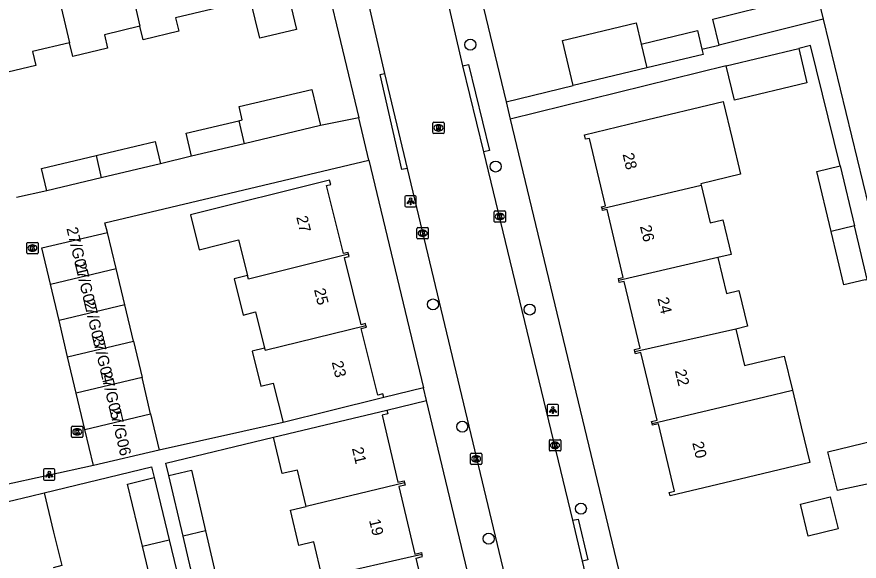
# Model space of a CAD drawing. Extents: x 162082 to 163393, y 388091 to 388632.
# Drawn here: x 163005.4 to 163080.1, y 388192.6 to 388240.8 of the extents above; entities that cross this region are included whole.
import ezdxf

# ---------------------------------------------------------------- set-up
doc = ezdxf.new("R2010")
doc.units = 0
for name, color, linetype in [('IMGEO_Boom', 7, 'Continuous'), ('IMGEO_Kolk', 7, 'Continuous'), ('IMGEO_Lichtpunt', 7, 'Continuous'), ('IMGEO_Pand', 7, 'Continuous'), ('IMGEO_Pand_nummerreeks', 7, 'Continuous'), ('IMGEO_Rijbaan_lokaal_open', 7, 'Continuous'), ('IMGEO_Rioolput', 7, 'Continuous'), ('IMGEO_Voetpad_open', 7, 'Continuous')]:
    doc.layers.add(name, color=color, linetype=linetype)

msp = doc.modelspace()

# ---------------------------------------------------------------- linework, layer by layer
at = {"layer": 'IMGEO_Boom'}
for centre in [(163045.63, 388238.364), (163047.874, 388227.556), (163042.317, 388215.329), (163050.897, 388214.875), (163044.915, 388204.486), (163055.435, 388197.225), (163047.264, 388194.559)]:
    msp.add_circle(centre, 0.489, dxfattribs=at)
at = {"layer": 'IMGEO_Kolk'}
for p, q in [((163047.748, 388222.692), (163047.748, 388223.544)), ((163047.823, 388223.618), (163048.675, 388223.618)), ((163048.236, 388223.398), (163048.261, 388223.398)), ((163048.749, 388223.544), (163048.749, 388222.692)), ((163048.675, 388222.618), (163047.823, 388222.618)), ((163048.259, 388222.838), (163048.234, 388222.838)), ((163040.904, 388221.215), (163040.904, 388222.067)), ((163040.979, 388222.141), (163041.831, 388222.141)), ((163041.392, 388221.921), (163041.417, 388221.921)), ((163041.905, 388222.067), (163041.905, 388221.215)), ((163006.382, 388220.823), (163007.234, 388220.823)), ((163041.831, 388221.141), (163040.979, 388221.141)), ((163041.415, 388221.361), (163041.39, 388221.361)), ((163006.307, 388219.897), (163006.307, 388220.749)), ((163006.818, 388220.043), (163006.793, 388220.043)), ((163006.795, 388220.603), (163006.82, 388220.603)), ((163007.308, 388220.749), (163007.308, 388219.897)), ((163007.234, 388219.823), (163006.382, 388219.823)), ((163010.279, 388203.607), (163010.279, 388204.459)), ((163010.354, 388204.533), (163011.206, 388204.533)), ((163011.28, 388204.459), (163011.28, 388203.607)), ((163010.79, 388203.753), (163010.765, 388203.753)), ((163010.767, 388204.313), (163010.792, 388204.313)), ((163011.206, 388203.533), (163010.354, 388203.533)), ((163052.64, 388202.413), (163052.64, 388203.265)), ((163052.715, 388203.339), (163053.567, 388203.339)), ((163053.128, 388203.119), (163053.153, 388203.119)), ((163053.641, 388203.265), (163053.641, 388202.413)), ((163045.721, 388202.139), (163046.573, 388202.139)), ((163053.567, 388202.339), (163052.715, 388202.339)), ((163053.151, 388202.559), (163053.126, 388202.559)), ((163045.646, 388201.213), (163045.646, 388202.065)), ((163046.134, 388201.919), (163046.159, 388201.919)), ((163046.647, 388202.065), (163046.647, 388201.213)), ((163046.573, 388201.139), (163045.721, 388201.139)), ((163046.157, 388201.359), (163046.132, 388201.359))]:
    msp.add_line(p, q, dxfattribs=at)
for points in [[(163047.748, 388222.692), (163047.748, 388223.544)], [(163047.823, 388223.618), (163048.675, 388223.618)], [(163048.069, 388223.318), (163048.192, 388223.318), (163048.192, 388223.167), (163048.322, 388223.318), (163048.486, 388223.318), (163048.34, 388223.167), (163048.493, 388222.918), (163048.341, 388222.918), (163048.256, 388223.082), (163048.192, 388223.015), (163048.192, 388222.918), (163048.069, 388222.918), (163048.069, 388223.318)], [(163048.749, 388223.544), (163048.749, 388222.692)], [(163048.675, 388222.618), (163047.823, 388222.618)], [(163040.904, 388221.215), (163040.904, 388222.067)], [(163040.979, 388222.141), (163041.831, 388222.141)], [(163041.225, 388221.841), (163041.348, 388221.841), (163041.348, 388221.69), (163041.478, 388221.841), (163041.642, 388221.841), (163041.496, 388221.69), (163041.649, 388221.441), (163041.497, 388221.441), (163041.412, 388221.605), (163041.348, 388221.538), (163041.348, 388221.441), (163041.225, 388221.441), (163041.225, 388221.841)], [(163041.905, 388222.067), (163041.905, 388221.215)], [(163006.382, 388220.823), (163007.234, 388220.823)], [(163041.831, 388221.141), (163040.979, 388221.141)], [(163006.307, 388219.897), (163006.307, 388220.749)], [(163006.628, 388220.523), (163006.751, 388220.523), (163006.751, 388220.372), (163006.881, 388220.523), (163007.045, 388220.523), (163006.899, 388220.372), (163007.052, 388220.123), (163006.9, 388220.123), (163006.815, 388220.287), (163006.751, 388220.22), (163006.751, 388220.123), (163006.628, 388220.123), (163006.628, 388220.523)], [(163007.308, 388220.749), (163007.308, 388219.897)], [(163007.234, 388219.823), (163006.382, 388219.823)], [(163010.279, 388203.607), (163010.279, 388204.459)], [(163010.354, 388204.533), (163011.206, 388204.533)], [(163011.28, 388204.459), (163011.28, 388203.607)], [(163010.6, 388204.233), (163010.723, 388204.233), (163010.723, 388204.082), (163010.853, 388204.233), (163011.017, 388204.233), (163010.871, 388204.082), (163011.024, 388203.833), (163010.872, 388203.833), (163010.787, 388203.997), (163010.723, 388203.93), (163010.723, 388203.833), (163010.6, 388203.833), (163010.6, 388204.233)], [(163011.206, 388203.533), (163010.354, 388203.533)], [(163052.64, 388202.413), (163052.64, 388203.265)], [(163052.715, 388203.339), (163053.567, 388203.339)], [(163052.961, 388203.039), (163053.084, 388203.039), (163053.084, 388202.888), (163053.214, 388203.039), (163053.378, 388203.039), (163053.232, 388202.888), (163053.385, 388202.639), (163053.233, 388202.639), (163053.148, 388202.803), (163053.084, 388202.736), (163053.084, 388202.639), (163052.961, 388202.639), (163052.961, 388203.039)], [(163053.641, 388203.265), (163053.641, 388202.413)], [(163045.721, 388202.139), (163046.573, 388202.139)], [(163053.567, 388202.339), (163052.715, 388202.339)], [(163045.646, 388201.213), (163045.646, 388202.065)], [(163045.967, 388201.839), (163046.09, 388201.839), (163046.09, 388201.688), (163046.22, 388201.839), (163046.384, 388201.839), (163046.238, 388201.688), (163046.391, 388201.439), (163046.239, 388201.439), (163046.154, 388201.603), (163046.09, 388201.536), (163046.09, 388201.439), (163045.967, 388201.439), (163045.967, 388201.839)], [(163046.647, 388202.065), (163046.647, 388201.213)], [(163046.573, 388201.139), (163045.721, 388201.139)]]:
    msp.add_lwpolyline(points, dxfattribs=at)
for centre, start, end in [((163047.825, 388223.542), 91.55205, 178.44795), ((163047.825, 388223.542), 91.55205, 178.44795), ((163048.673, 388223.542), 1.55205, 88.44795), ((163048.673, 388223.542), 1.55205, 88.44795), ((163047.825, 388222.694), 181.55205, 268.44795), ((163047.825, 388222.694), 181.55205, 268.44795), ((163048.673, 388222.694), 271.55205, 358.44795), ((163048.673, 388222.694), 271.55205, 358.44795), ((163040.981, 388222.065), 91.55205, 178.44795), ((163040.981, 388222.065), 91.55205, 178.44795), ((163041.829, 388222.065), 1.55205, 88.44795), ((163041.829, 388222.065), 1.55205, 88.44795), ((163006.384, 388220.747), 91.55205, 178.44795), ((163006.384, 388220.747), 91.55205, 178.44795), ((163007.232, 388220.747), 1.55205, 88.44795), ((163007.232, 388220.747), 1.55205, 88.44795), ((163040.981, 388221.217), 181.55205, 268.44795), ((163040.981, 388221.217), 181.55205, 268.44795), ((163041.829, 388221.217), 271.55205, 358.44795), ((163041.829, 388221.217), 271.55205, 358.44795), ((163006.384, 388219.899), 181.55205, 268.44795), ((163006.384, 388219.899), 181.55205, 268.44795), ((163007.232, 388219.899), 271.55205, 358.44795), ((163007.232, 388219.899), 271.55205, 358.44795), ((163010.356, 388204.457), 91.55205, 178.44795), ((163010.356, 388204.457), 91.55205, 178.44795), ((163011.204, 388204.457), 1.55205, 88.44795), ((163011.204, 388204.457), 1.55205, 88.44795), ((163010.356, 388203.609), 181.55205, 268.44795), ((163010.356, 388203.609), 181.55205, 268.44795), ((163011.204, 388203.609), 271.55205, 358.44795), ((163011.204, 388203.609), 271.55205, 358.44795), ((163052.717, 388203.263), 91.55205, 178.44795), ((163052.717, 388203.263), 91.55205, 178.44795), ((163053.565, 388203.263), 1.55205, 88.44795), ((163053.565, 388203.263), 1.55205, 88.44795), ((163045.723, 388202.063), 91.55205, 178.44795), ((163045.723, 388202.063), 91.55205, 178.44795), ((163046.571, 388202.063), 1.55205, 88.44795), ((163046.571, 388202.063), 1.55205, 88.44795), ((163052.717, 388202.415), 181.55205, 268.44795), ((163052.717, 388202.415), 181.55205, 268.44795), ((163053.565, 388202.415), 271.55205, 358.44795), ((163053.565, 388202.415), 271.55205, 358.44795), ((163045.723, 388201.215), 181.55205, 268.44795), ((163045.723, 388201.215), 181.55205, 268.44795), ((163046.571, 388201.215), 271.55205, 358.44795), ((163046.571, 388201.215), 271.55205, 358.44795)]:
    msp.add_arc(centre, 0.0765, start, end, dxfattribs=at)
for centre, major_axis, ratio, start_param, end_param in [((163048.235, 388223.118), (-0.387, 0.002), 0.722429, 4.712389, 7.853982), ((163048.26, 388223.118), (-0.39, 0.002), 0.717154, 1.570796, 4.712389), ((163041.391, 388221.641), (-0.387, 0.002), 0.722429, 4.712389, 7.853982), ((163041.416, 388221.641), (-0.39, 0.002), 0.717154, 1.570796, 4.712389), ((163006.794, 388220.323), (-0.387, 0.002), 0.722429, 4.712389, 7.853982), ((163006.819, 388220.323), (-0.39, 0.002), 0.717154, 1.570796, 4.712389), ((163010.766, 388204.033), (-0.387, 0.002), 0.722429, 4.712389, 7.853982), ((163010.791, 388204.033), (-0.39, 0.002), 0.717154, 1.570796, 4.712389), ((163053.127, 388202.839), (-0.387, 0.002), 0.722429, 4.712389, 7.853982), ((163053.152, 388202.839), (-0.39, 0.002), 0.717154, 1.570796, 4.712389), ((163046.133, 388201.639), (-0.387, 0.002), 0.722429, 4.712389, 7.853982), ((163046.158, 388201.639), (-0.39, 0.002), 0.717154, 1.570796, 4.712389)]:
    msp.add_ellipse(centre, major_axis=major_axis, ratio=ratio, start_param=start_param, end_param=end_param, dxfattribs=at)
at = {"layer": 'IMGEO_Lichtpunt'}
for p, q in [((163039.838, 388224.872), (163039.838, 388224.065)), ((163039.838, 388224.872), (163039.838, 388224.065)), ((163040.74, 388224.967), (163039.932, 388224.967)), ((163040.74, 388224.967), (163039.932, 388224.967)), ((163040.834, 388224.065), (163040.834, 388224.872)), ((163040.834, 388224.065), (163040.834, 388224.872)), ((163039.932, 388223.971), (163040.74, 388223.971)), ((163039.932, 388223.971), (163040.74, 388223.971)), ((163052.45, 388206.37), (163052.45, 388205.563)), ((163052.45, 388206.37), (163052.45, 388205.563)), ((163053.352, 388206.465), (163052.544, 388206.465)), ((163053.352, 388206.465), (163052.544, 388206.465)), ((163053.446, 388205.563), (163053.446, 388206.37)), ((163053.446, 388205.563), (163053.446, 388206.37)), ((163052.544, 388205.469), (163053.352, 388205.469)), ((163052.544, 388205.469), (163053.352, 388205.469)), ((163007.8, 388200.653), (163007.8, 388199.846)), ((163007.8, 388200.653), (163007.8, 388199.846)), ((163008.702, 388200.748), (163007.894, 388200.748)), ((163008.702, 388200.748), (163007.894, 388200.748)), ((163008.796, 388199.846), (163008.796, 388200.653)), ((163008.796, 388199.846), (163008.796, 388200.653)), ((163007.894, 388199.752), (163008.702, 388199.752)), ((163007.894, 388199.752), (163008.702, 388199.752))]:
    msp.add_line(p, q, dxfattribs=at)
for points in [[(163040.212, 388224.536), (163040.251, 388224.508), (163040.063, 388224.246), (163040.025, 388224.273), (163040.212, 388224.536)], [(163040.424, 388224.508), (163040.462, 388224.535), (163040.649, 388224.273), (163040.61, 388224.245), (163040.424, 388224.508)], [(163040.314, 388224.488), (163040.361, 388224.488), (163040.361, 388224.166), (163040.314, 388224.166), (163040.314, 388224.488)], [(163052.824, 388206.034), (163052.863, 388206.006), (163052.675, 388205.744), (163052.637, 388205.771), (163052.824, 388206.034)], [(163052.926, 388205.986), (163052.973, 388205.986), (163052.973, 388205.664), (163052.926, 388205.664), (163052.926, 388205.986)], [(163053.036, 388206.006), (163053.074, 388206.033), (163053.261, 388205.771), (163053.222, 388205.743), (163053.036, 388206.006)], [(163008.174, 388200.317), (163008.213, 388200.289), (163008.025, 388200.027), (163007.987, 388200.054), (163008.174, 388200.317)], [(163008.276, 388200.269), (163008.323, 388200.269), (163008.323, 388199.947), (163008.276, 388199.947), (163008.276, 388200.269)], [(163008.386, 388200.289), (163008.424, 388200.316), (163008.611, 388200.054), (163008.572, 388200.026), (163008.386, 388200.289)]]:
    msp.add_lwpolyline(points, dxfattribs=at)
for centre in [(163040.337, 388224.67), (163052.949, 388206.168), (163008.299, 388200.451)]:
    msp.add_circle(centre, 0.0994, dxfattribs=at)
for centre, start, end in [((163039.932, 388224.872), 90, 180), ((163039.932, 388224.872), 90, 180), ((163040.74, 388224.872), 0, 90), ((163040.74, 388224.872), 0, 90), ((163039.932, 388224.065), 180, 270), ((163039.932, 388224.065), 180, 270), ((163040.74, 388224.065), 270, 0), ((163040.74, 388224.065), 270, 360), ((163052.544, 388206.37), 90, 180), ((163052.544, 388206.37), 90, 180), ((163053.352, 388206.37), 0, 90), ((163053.352, 388206.37), 0, 90), ((163052.544, 388205.563), 180, 270), ((163052.544, 388205.563), 180, 270), ((163053.352, 388205.563), 270, 0), ((163053.352, 388205.563), 270, 360), ((163007.894, 388200.653), 90, 180), ((163007.894, 388200.653), 90, 180), ((163008.702, 388200.653), 0, 90), ((163008.702, 388200.653), 0, 90), ((163007.894, 388199.846), 180, 270), ((163007.894, 388199.846), 180, 270), ((163008.702, 388199.846), 270, 0), ((163008.702, 388199.846), 270, 360)]:
    msp.add_arc(centre, 0.0946, start, end, dxfattribs=at)
at = {"layer": 'IMGEO_Pand'}
for points in [[(163020.638, 388250.328), (163020.837, 388250.375), (163020.927, 388250), (163020.969, 388249.825), (163021.703, 388250), (163026.956, 388251.252), (163026.818, 388251.832), (163027.291, 388251.945), (163027.755, 388250), (163030.21, 388239.704), (163026.963, 388238.93), (163026.152, 388242.328), (163022.742, 388241.515)], [(163067.696, 388238.317), (163067.121, 388240.629), (163073.556, 388242.23), (163071.965, 388248.627), (163074.745, 388249.319), (163076.912, 388240.609)], [(163014.312, 388248.796), (163016.345, 388239.988)], [(163008.035, 388247.325), (163010.101, 388238.53)], [(163022.742, 388241.515), (163019.506, 388240.744), (163019.791, 388239.551), (163016.628, 388238.797), (163016.345, 388239.988)], [(163054.761, 388234.737), (163053.804, 388238.73), (163060.327, 388240.293), (163060.778, 388238.409)], [(163076.912, 388240.609), (163067.696, 388238.317)], [(163016.345, 388239.988), (163013.196, 388239.237), (163013.479, 388238.05), (163010.391, 388237.314), (163010.101, 388238.53)], [(163060.778, 388238.409), (163065.764, 388239.604), (163066.157, 388237.968)], [(163010.101, 388238.53), (163006.803, 388237.744), (163007.098, 388236.507), (163004.013, 388235.771), (163003.726, 388236.972)], [(163060.778, 388238.409), (163061.289, 388236.301)], [(163066.157, 388237.968), (163066.27, 388237.495), (163061.289, 388236.301)], [(163068.324, 388236.468), (163074.742, 388238.007)], [(163074.742, 388238.007), (163075.467, 388234.982), (163069.049, 388233.443), (163068.324, 388236.468)], [(163061.289, 388236.301), (163054.761, 388234.737)], [(163025.105, 388231.62), (163025.408, 388231.692), (163025.129, 388232.865), (163031.585, 388234.397), (163032.347, 388231.184)], [(163057.314, 388223.822), (163057.274, 388223.989), (163057.62, 388224.072), (163056.187, 388230.049), (163055.853, 388229.969), (163055.757, 388230.369), (163060.62, 388231.535), (163068.05, 388233.316), (163068.839, 388230.025), (163069.594, 388226.875), (163066.061, 388226.028), (163066.092, 388225.9)], [(163020.912, 388228.469), (163020.427, 388230.51), (163025.105, 388231.62)], [(163025.105, 388231.62), (163025.592, 388229.58)], [(163032.347, 388231.184), (163025.592, 388229.58)], [(163012.451, 388228.525), (163017.693, 388229.769), (163018.161, 388227.795)], [(163025.592, 388229.58), (163020.912, 388228.469)], [(163008.086, 388225.404), (163007.618, 388227.378), (163012.451, 388228.525)], [(163012.451, 388228.525), (163012.915, 388226.55)], [(163018.161, 388227.795), (163012.915, 388226.55)], [(163077.612, 388221.803), (163076.343, 388227.126), (163078.424, 388227.622)], [(163078.424, 388227.622), (163079.696, 388222.286)], [(163012.915, 388226.55), (163008.086, 388225.404)], [(163034.844, 388219.775), (163034.802, 388219.941), (163034.389, 388219.838), (163032.888, 388225.875), (163033.254, 388225.966), (163033.158, 388226.351), (163020.826, 388223.285), (163021.598, 388220.178), (163025.079, 388221.044), (163025.866, 388217.881)], [(163057.314, 388223.822), (163066.092, 388225.9)], [(163066.092, 388225.9), (163066.892, 388222.563), (163068.026, 388222.835), (163068.762, 388219.764), (163067.581, 388219.481)], [(163058.799, 388217.448), (163058.756, 388217.626), (163059.194, 388217.731), (163057.751, 388223.751), (163057.354, 388223.656), (163057.314, 388223.822)], [(163079.696, 388222.286), (163077.612, 388221.803)], [(163080.641, 388217.508), (163080.824, 388217.552), (163079.696, 388222.286)], [(163008.403, 388217.119), (163007.64, 388220.335), (163013.473, 388221.719)], [(163014.236, 388218.502), (163013.473, 388221.719)], [(163080.641, 388217.508), (163078.742, 388217.056), (163077.612, 388221.803)], [(163034.844, 388219.775), (163025.952, 388217.56), (163025.866, 388217.881)], [(163036.376, 388213.465), (163036.336, 388213.625), (163035.958, 388213.531), (163034.477, 388219.487), (163034.89, 388219.589), (163034.844, 388219.775)], [(163067.581, 388219.481), (163058.799, 388217.448)], [(163067.581, 388219.481), (163068.347, 388216.289), (163069.442, 388216.551), (163070.197, 388213.4), (163069.157, 388213.15)], [(163008.403, 388217.119), (163014.236, 388218.502)], [(163014.999, 388215.286), (163014.236, 388218.502)], [(163025.866, 388217.881), (163024.69, 388217.588), (163025.488, 388214.381), (163026.599, 388214.658), (163027.394, 388211.46)], [(163009.166, 388213.902), (163008.403, 388217.119)], [(163060.224, 388211.138), (163060.18, 388211.322), (163060.686, 388211.443), (163059.265, 388217.373), (163058.841, 388217.271), (163058.799, 388217.448)], [(163014.999, 388215.286), (163009.166, 388213.902)], [(163015.762, 388212.069), (163014.999, 388215.286)], [(163009.928, 388210.686), (163009.166, 388213.902)], [(163027.394, 388211.46), (163027.451, 388211.276), (163036.376, 388213.465)], [(163037.952, 388207.081), (163037.874, 388207.393), (163037.429, 388207.283), (163035.96, 388213.191), (163036.416, 388213.304), (163036.376, 388213.465)], [(163069.157, 388213.15), (163060.224, 388211.138)], [(163069.157, 388213.15), (163069.936, 388209.904), (163071.027, 388210.166), (163073.457, 388210.749), (163074.18, 388207.731)], [(163009.928, 388210.686), (163015.762, 388212.069)], [(163015.762, 388212.069), (163016.524, 388208.852)], [(163027.394, 388211.46), (163026.29, 388211.185), (163027.061, 388208.084), (163028.158, 388208.356), (163029.026, 388204.862)], [(163061.748, 388204.785), (163061.706, 388204.961), (163062.189, 388205.077), (163060.752, 388211.073), (163060.268, 388210.957), (163060.224, 388211.138)], [(163010.691, 388207.469), (163009.928, 388210.686)], [(163016.524, 388208.852), (163010.691, 388207.469)], [(163017.287, 388205.636), (163016.524, 388208.852)], [(163011.454, 388204.252), (163010.691, 388207.469)], [(163061.748, 388204.785), (163071.751, 388207.149), (163074.18, 388207.731)], [(163074.18, 388207.731), (163074.963, 388204.464), (163075.718, 388201.313), (163068.204, 388199.512), (163063.341, 388198.346), (163063.264, 388198.666), (163063.74, 388198.78), (163062.312, 388204.737), (163061.79, 388204.612), (163061.748, 388204.785)], [(163037.952, 388207.081), (163033.1, 388205.875), (163029.026, 388204.862)], [(163028.191, 388203.563), (163033.372, 388204.79), (163038.237, 388205.942)], [(163038.237, 388205.942), (163038.313, 388205.622), (163037.805, 388205.502), (163039.209, 388199.572), (163039.762, 388199.703), (163039.808, 388199.51)], [(163011.454, 388204.252), (163017.287, 388205.636)], [(163017.287, 388205.636), (163018.05, 388202.419)], [(163012.217, 388201.036), (163011.454, 388204.252)], [(163084.5, 388204.019), (163085.362, 388200.515), (163084.526, 388200.309), (163081.083, 388199.463), (163078.169, 388198.829), (163077.327, 388202.255), (163084.5, 388204.019)], [(163031.067, 388197.407), (163030.3, 388200.645), (163028.957, 388200.327), (163028.191, 388203.563)], [(163018.05, 388202.419), (163012.217, 388201.036)], [(163018.905, 388200.172), (163020.902, 388200.636), (163022.153, 388195.262)], [(163016.558, 388193.884), (163015.23, 388199.404), (163017.6, 388199.974)], [(163017.6, 388199.974), (163018.93, 388194.451)], [(163020.159, 388194.783), (163018.905, 388200.172)], [(163039.808, 388199.51), (163031.067, 388197.407)], [(163039.808, 388199.51), (163039.853, 388199.317), (163039.306, 388199.187), (163040.723, 388193.201), (163041.3, 388193.338), (163041.343, 388193.158)], [(162997.799, 388196.226), (163000, 388196.752), (163002.663, 388197.388), (163006.641, 388198.338), (163007.848, 388198.626)], [(163007.848, 388198.626), (163008.692, 388195.13), (163009.406, 388192.174), (163008.64, 388191.991)], [(163078.228, 388195.438), (163075.588, 388194.791), (163074.893, 388197.627), (163077.532, 388198.274), (163078.228, 388195.438)], [(163032.502, 388191.148), (163031.76, 388194.28), (163030.429, 388193.965), (163029.691, 388197.081), (163031.067, 388197.407)], [(163022.153, 388195.262), (163020.159, 388194.783)], [(163021.224, 388190.208), (163020.159, 388194.783)], [(163022.153, 388195.262), (163023.221, 388190.673), (163021.224, 388190.208)], [(163016.558, 388193.884), (163018.93, 388194.451)], [(163018.93, 388194.451), (163020.018, 388189.929)], [(163020.018, 388189.929), (163017.647, 388189.359), (163016.558, 388193.884)], [(163041.343, 388193.158), (163032.502, 388191.148)], [(163042.83, 388186.792), (163042.792, 388186.951), (163042.255, 388186.824), (163040.83, 388192.842), (163041.387, 388192.973), (163041.343, 388193.158)]]:
    msp.add_lwpolyline(points, dxfattribs=at)
at = {"layer": 'IMGEO_Rijbaan_lokaal_open'}
for points in [[(163044.982, 388236.475), (163039.991, 388257.973)], [(163033.304, 388256.379), (163038.037, 388235.809)], [(163046.841, 388228.85), (163044.982, 388236.475)], [(163038.037, 388235.809), (163040.03, 388227.39)], [(163035.741, 388231.88), (163032.347, 388231.184)], [(163036.642, 388228.13), (163035.741, 388231.88)], [(163020.912, 388228.469), (163018.161, 388227.795)], [(163054.713, 388196.199), (163046.841, 388228.85)], [(163013.473, 388221.719), (163013.238, 388222.55), (163036.642, 388228.13)], [(163040.03, 388227.39), (163052.663, 388174.652)], [(163008.086, 388225.404), (163005.4, 388224.798)], [(163012.217, 388201.036), (163004.129, 388199.281)], [(163055.571, 388192.572), (163054.713, 388196.199)], [(163061.265, 388168.514), (163055.571, 388192.572)]]:
    msp.add_lwpolyline(points, dxfattribs=at)
at = {"layer": 'IMGEO_Rioolput'}
for p, q in [((163042.309, 388230.557), (163042.309, 388231.409)), ((163042.384, 388231.483), (163043.236, 388231.483)), ((163042.797, 388231.263), (163042.822, 388231.263)), ((163043.31, 388231.409), (163043.31, 388230.557)), ((163042.82, 388230.703), (163042.795, 388230.703)), ((163043.236, 388230.483), (163042.384, 388230.483))]:
    msp.add_line(p, q, dxfattribs=at)
for points in [[(163042.309, 388230.557), (163042.309, 388231.409)], [(163042.384, 388231.483), (163043.236, 388231.483)], [(163043.31, 388231.409), (163043.31, 388230.557)], [(163042.898, 388231.181), (163042.646, 388231.183), (163042.646, 388230.783)], [(163042.646, 388230.783), (163042.77, 388230.783), (163042.77, 388230.945), (163042.781, 388230.945)], [(163042.824, 388231.102), (163042.77, 388231.102), (163042.77, 388231.021)], [(163042.77, 388231.021), (163042.822, 388231.021)], [(163042.828, 388230.916), (163042.899, 388230.783), (163043.039, 388230.783), (163042.974, 388230.909)], [(163043.236, 388230.483), (163042.384, 388230.483)]]:
    msp.add_lwpolyline(points, dxfattribs=at)
for centre, radius, start, end in [((163042.386, 388231.407), 0.0765, 91.55205, 178.44795), ((163042.386, 388231.407), 0.0765, 91.55205, 178.44795), ((163043.234, 388231.407), 0.0765, 1.55205, 88.44795), ((163043.234, 388231.407), 0.0765, 1.55205, 88.44795), ((163042.386, 388230.559), 0.0765, 181.55205, 268.44795), ((163042.386, 388230.559), 0.0765, 181.55205, 268.44795), ((163042.78, 388230.892), 0.0533, 26.02933, 88.69889), ((163042.806, 388231.21), 0.19, 274.7715, 282.96867), ((163042.83, 388231.006), 0.0964, 77.00612, 93.18647), ((163042.844, 388231.063), 0.0378, 276.66336, 79.67722), ((163042.897, 388231.071), 0.109, 350.36119, 89.41601), ((163042.895, 388231.071), 0.112, 277.58423, 350.98172), ((163042.879, 388230.856), 0.108, 29.51342, 73.79051), ((163043.234, 388230.559), 0.0765, 271.55205, 358.44795), ((163043.234, 388230.559), 0.0765, 271.55205, 358.44795)]:
    msp.add_arc(centre, radius, start, end, dxfattribs=at)
for centre, major_axis, ratio, start_param, end_param in [((163042.796, 388230.983), (-0.387, 0.002), 0.722429, 4.712389, 7.853982), ((163042.821, 388230.983), (-0.39, 0.002), 0.717154, 1.570796, 4.712389)]:
    msp.add_ellipse(centre, major_axis=major_axis, ratio=ratio, start_param=start_param, end_param=end_param, dxfattribs=at)
at = {"layer": 'IMGEO_Voetpad_open'}
for points in [[(163042.708, 388258.625), (163044.783, 388250), (163048.8, 388233.3)], [(163030.055, 388255.625), (163031.402, 388250), (163035.741, 388231.88)], [(163076.912, 388240.609), (163080.941, 388224.077)], [(163066.157, 388237.968), (163067.696, 388238.317)], [(163078.424, 388227.622), (163075.797, 388238.273), (163074.742, 388238.007)], [(163044.982, 388236.475), (163045.471, 388236.594), (163047.333, 388228.97), (163046.841, 388228.85)], [(163068.324, 388236.468), (163049.169, 388231.768)], [(163040.03, 388227.39), (163039.56, 388227.285), (163037.636, 388235.719), (163038.037, 388235.809)], [(163048.8, 388233.3), (163054.761, 388234.737)], [(163048.8, 388233.3), (163049.169, 388231.768)], [(163049.169, 388231.768), (163064.423, 388168.356)], [(163036.642, 388228.13), (163041.487, 388207.921)], [(163041.487, 388207.921), (163037.952, 388207.081)], [(163041.755, 388206.803), (163041.487, 388207.921)], [(163038.237, 388205.942), (163041.755, 388206.803)], [(163049.671, 388173.781), (163041.755, 388206.803)], [(163029.026, 388204.862), (163018.05, 388202.419)], [(163018.905, 388200.172), (163018.644, 388201.248), (163028.191, 388203.563)], [(163007.848, 388198.626), (163017.366, 388200.938), (163017.6, 388199.974)], [(163054.713, 388196.199), (163055.197, 388196.304), (163056.054, 388192.677), (163055.571, 388192.572)]]:
    msp.add_lwpolyline(points, dxfattribs=at)

# ---------------------------------------------------------------- texts
at = {"layer": 'IMGEO_Pand_nummerreeks'}
for s, rotation, p in [('28', 283.57889, (163059.12, 388228.643)), ('27', 283.73407, (163030.196, 388223.069)), ('26', 283.57742, (163060.665, 388222.247)), ('27/G01', 283.34191, (163009.818, 388222.072)), ('27/G02', 283.34191, (163010.554, 388218.969)), ('25', 283.73407, (163031.767, 388216.639)), ('27/G03', 283.34191, (163011.318, 388215.746)), ('24', 283.57742, (163062.21, 388215.849)), ('27/G04', 283.34191, (163012.081, 388212.53)), ('23', 283.73407, (163033.339, 388210.209)), ('22', 283.57889, (163063.754, 388209.456)), ('27/G05', 283.34191, (163012.844, 388209.313)), ('27/G06', 283.34191, (163013.607, 388206.097)), ('20', 283.57742, (163065.3, 388203.051)), ('21', 283.36145, (163035.132, 388202.561)), ('19', 283.36145, (163036.646, 388196.189))]:
    msp.add_text(s, height=1, rotation=rotation, dxfattribs=at).set_placement(p)

doc.saveas('drawing.dxf')
